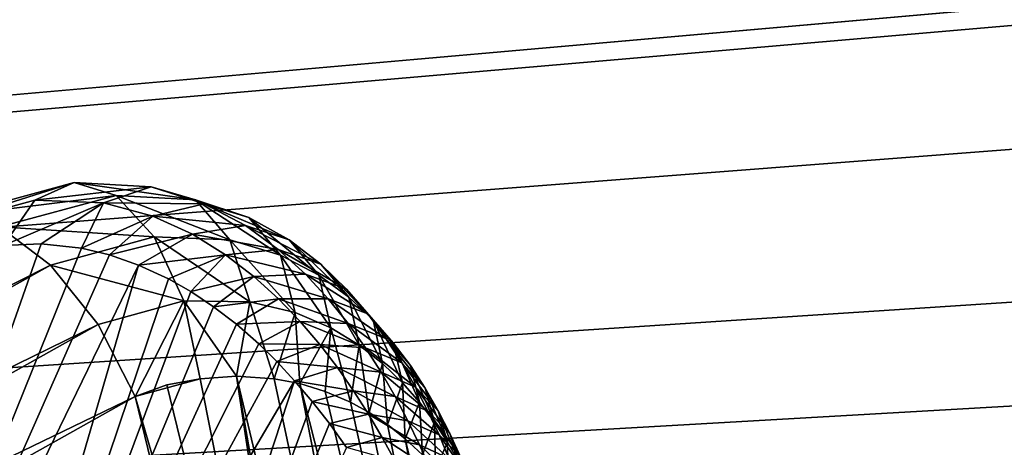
# Model space of a CAD drawing. Header units: metres. Extents: x -31 to 116, y -82 to 82.
# Tile 301 of 656: x 16.749 to 17.655, y -46.779 to -46.386. Entities that reach past the tile are written whole.
import ezdxf

# ---------------------------------------------------------------- set-up
doc = ezdxf.new("R2010")
doc.units = ezdxf.units.M
doc.layers.add('solid_80000000GA_10_1', color=7, linetype='CONTINUOUS')

msp = doc.modelspace()

# ---------------------------------------------------------------- linework, layer by layer
at = {"layer": 'solid_80000000GA_10_1'}
for points in [[(12.5, -44.230812, -38.485485), (12.5, -47.021606, -35.020927), (103, -46.390305, -39.609806)], [(12.5, -47.021595, 35.020939), (12.5, -44.230812, 38.485485), (103, -46.380795, 39.620941)], [(20.001122, -44.28376, -38.723598), (12.5, -44.230812, -38.485485), (103, -46.390305, -39.609806)], [(5.595928, -47.434151, -37.67588), (5.595928, -44.432323, -41.173279), (23.04767, -46.293915, -39.421745)], [(21.746084, -46.015488, 39.712269), (5.595928, -44.432323, 41.173279), (5.595928, -47.434151, 37.675877)], [(20.454863, -46.149815, 39.523384), (21.746084, -46.015488, 39.712269), (5.595928, -47.434151, 37.675877)], [(19.199436, -46.386986, 39.213951), (20.454863, -46.149815, 39.523384), (5.595928, -47.434151, 37.675877)], [(5.595928, -47.434151, -37.67588), (23.04767, -46.293915, -39.421745), (23.04767, -49.158199, -35.786476)], [(12.5, -47.021595, 35.020939), (103, -46.380795, 39.620941), (103, -49.348671, 35.856754)], [(18.000135, -46.721909, 38.785706), (19.199436, -46.386986, 39.213951), (5.595928, -47.434151, 37.675877)], [(12.5, -47.021606, -35.020927), (103, -49.354969, -35.848087), (103, -46.390305, -39.609806)], [(16.652039, -46.582039, 37.155186), (16.798815, -46.535954, 37.159946), (16.762508, -46.551968, 37.223522)], [(16.652039, -46.582039, 37.155186), (16.686285, -46.56636, 37.090343), (16.798815, -46.535954, 37.159946)], [(16.686285, -46.56636, 37.090343), (16.837217, -46.547852, 37.096802), (16.798815, -46.535954, 37.159946)], [(16.798815, -46.535954, 37.159946), (16.869669, -46.539822, 37.204323), (16.762508, -46.551968, 37.223522)], [(16.910234, -46.551788, 37.144348), (16.869669, -46.539822, 37.204323), (16.798815, -46.535954, 37.159946)], [(16.837217, -46.547852, 37.096802), (16.910234, -46.551788, 37.144348), (16.798815, -46.535954, 37.159946)], [(16.686285, -46.56636, 37.090343), (16.729986, -46.576702, 37.030239), (16.837217, -46.547852, 37.096802)], [(16.729986, -46.576702, 37.030239), (16.872442, -46.585773, 37.042721), (16.837217, -46.547852, 37.096802)], [(16.869669, -46.539822, 37.204323), (16.825657, -46.554386, 37.261223), (16.762508, -46.551968, 37.223522)], [(16.869669, -46.539822, 37.204323), (16.918436, -46.555355, 37.2388), (16.825657, -46.554386, 37.261223)], [(16.941895, -46.588676, 37.089371), (16.910234, -46.551788, 37.144348), (16.837217, -46.547852, 37.096802)], [(16.872442, -46.585773, 37.042721), (16.941895, -46.588676, 37.089371), (16.837217, -46.547852, 37.096802)], [(16.959322, -46.567905, 37.182045), (16.918436, -46.555355, 37.2388), (16.869669, -46.539822, 37.204323)], [(16.910234, -46.551788, 37.144348), (16.959322, -46.567905, 37.182045), (16.869669, -46.539822, 37.204323)], [(16.652039, -46.582039, 37.155186), (16.762508, -46.551968, 37.223522), (16.73369, -46.593655, 37.278107)], [(16.73369, -46.593655, 37.278107), (16.762508, -46.551968, 37.223522), (16.825657, -46.554386, 37.261223)], [(16.768324, -46.592163, 37.297604), (16.73369, -46.593655, 37.278107), (16.825657, -46.554386, 37.261223)], [(16.805347, -46.59623, 37.319431), (16.768324, -46.592163, 37.297604), (16.825657, -46.554386, 37.261223)], [(16.805347, -46.59623, 37.319431), (16.825657, -46.554386, 37.261223), (16.87097, -46.566647, 37.290478)], [(16.918436, -46.555355, 37.2388), (16.87097, -46.566647, 37.290478), (16.825657, -46.554386, 37.261223)], [(16.918436, -46.555355, 37.2388), (16.956284, -46.575508, 37.268009), (16.87097, -46.566647, 37.290478)], [(16.988462, -46.602718, 37.127369), (16.959322, -46.567905, 37.182045), (16.910234, -46.551788, 37.144348)], [(16.941895, -46.588676, 37.089371), (16.988462, -46.602718, 37.127369), (16.910234, -46.551788, 37.144348)], [(16.996574, -46.588619, 37.214256), (16.956284, -46.575508, 37.268009), (16.918436, -46.555355, 37.2388)], [(16.959322, -46.567905, 37.182045), (16.996574, -46.588619, 37.214256), (16.918436, -46.555355, 37.2388)], [(16.831266, -46.602367, 37.335106), (16.805347, -46.59623, 37.319431), (16.87097, -46.566647, 37.290478)], [(16.831266, -46.602367, 37.335106), (16.87097, -46.566647, 37.290478), (16.907658, -46.583382, 37.315536)], [(16.956284, -46.575508, 37.268009), (16.907658, -46.583382, 37.315536), (16.87097, -46.566647, 37.290478)], [(17.023811, -46.621181, 37.160568), (16.996574, -46.588619, 37.214256), (16.959322, -46.567905, 37.182045)], [(16.988462, -46.602718, 37.127369), (17.023811, -46.621181, 37.160568), (16.959322, -46.567905, 37.182045)], [(15.641059, -47.184849, 36.20668), (16.776997, -46.611744, 36.983429), (16.729986, -46.576702, 37.030239)], [(16.729986, -46.576702, 37.030239), (16.776997, -46.611744, 36.983429), (16.872442, -46.585773, 37.042721)], [(16.857988, -46.611687, 37.351738), (16.831266, -46.602367, 37.335106), (16.907658, -46.583382, 37.315536)], [(16.857988, -46.611687, 37.351738), (16.907658, -46.583382, 37.315536), (16.938118, -46.602245, 37.33733)], [(16.956284, -46.575508, 37.268009), (16.986523, -46.597431, 37.293091), (16.907658, -46.583382, 37.315536)], [(16.986523, -46.597431, 37.293091), (16.938118, -46.602245, 37.33733), (16.907658, -46.583382, 37.315536)], [(17.025717, -46.610958, 37.242065), (16.986523, -46.597431, 37.293091), (16.956284, -46.575508, 37.268009)], [(16.996574, -46.588619, 37.214256), (17.025717, -46.610958, 37.242065), (16.956284, -46.575508, 37.268009)], [(16.768324, -46.592163, 37.297604), (16.511103, -47.325165, 38.012699), (16.73369, -46.593655, 37.278107)], [(16.805347, -46.59623, 37.319431), (16.511103, -47.325165, 38.012699), (16.768324, -46.592163, 37.297604)], [(16.776997, -46.611744, 36.983429), (16.899595, -46.644726, 37.005253), (16.872442, -46.585773, 37.042721)], [(16.960388, -46.645519, 37.046787), (16.941895, -46.588676, 37.089371), (16.872442, -46.585773, 37.042721)], [(16.899595, -46.644726, 37.005253), (16.960388, -46.645519, 37.046787), (16.872442, -46.585773, 37.042721)], [(17.002184, -46.655399, 37.081676), (16.988462, -46.602718, 37.127369), (16.941895, -46.588676, 37.089371)], [(16.960388, -46.645519, 37.046787), (17.002184, -46.655399, 37.081676), (16.941895, -46.588676, 37.089371)], [(17.051464, -46.641365, 37.189766), (17.025717, -46.610958, 37.242065), (16.996574, -46.588619, 37.214256)], [(17.023811, -46.621181, 37.160568), (17.051464, -46.641365, 37.189766), (16.996574, -46.588619, 37.214256)], [(16.831266, -46.602367, 37.335106), (16.511103, -47.325165, 38.012699), (16.805347, -46.59623, 37.319431)], [(16.857988, -46.611687, 37.351738), (16.511103, -47.325165, 38.012699), (16.831266, -46.602367, 37.335106)], [(16.885384, -46.624321, 37.369141), (16.857988, -46.611687, 37.351738), (16.938118, -46.602245, 37.33733)], [(16.906141, -46.63615, 37.382687), (16.885384, -46.624321, 37.369141), (16.938118, -46.602245, 37.33733)], [(16.906141, -46.63615, 37.382687), (16.938118, -46.602245, 37.33733), (16.964067, -46.622196, 37.35667)], [(16.986523, -46.597431, 37.293091), (17.011444, -46.619984, 37.315102), (16.938118, -46.602245, 37.33733)], [(17.011444, -46.619984, 37.315102), (16.964067, -46.622196, 37.35667), (16.938118, -46.602245, 37.33733)], [(17.049276, -46.633762, 37.266563), (17.011444, -46.619984, 37.315102), (16.986523, -46.597431, 37.293091)], [(17.025717, -46.610958, 37.242065), (17.049276, -46.633762, 37.266563), (16.986523, -46.597431, 37.293091)], [(17.034805, -46.669384, 37.113228), (17.023811, -46.621181, 37.160568), (16.988462, -46.602718, 37.127369)], [(17.002184, -46.655399, 37.081676), (17.034805, -46.669384, 37.113228), (16.988462, -46.602718, 37.127369)], [(17.073805, -46.66217, 37.215881), (17.049276, -46.633762, 37.266563), (17.025717, -46.610958, 37.242065)], [(17.051464, -46.641365, 37.189766), (17.073805, -46.66217, 37.215881), (17.025717, -46.610958, 37.242065)], [(15.641059, -47.184849, 36.20668), (15.696116, -47.216747, 36.16708), (16.776997, -46.611744, 36.983429)], [(15.696116, -47.216747, 36.16708), (16.820667, -46.666401, 36.956436), (16.776997, -46.611744, 36.983429)], [(16.857988, -46.611687, 37.351738), (16.655378, -47.305664, 38.040218), (16.511103, -47.325165, 38.012699)], [(16.885384, -46.624321, 37.369141), (16.655378, -47.305664, 38.040218), (16.857988, -46.611687, 37.351738)], [(16.776997, -46.611744, 36.983429), (16.820667, -46.666401, 36.956436), (16.899595, -46.644726, 37.005253)], [(17.011444, -46.619984, 37.315102), (17.032572, -46.642673, 37.334843), (16.964067, -46.622196, 37.35667)], [(17.068916, -46.65657, 37.288597), (17.032572, -46.642673, 37.334843), (17.011444, -46.619984, 37.315102)], [(17.049276, -46.633762, 37.266563), (17.068916, -46.65657, 37.288597), (17.011444, -46.619984, 37.315102)], [(16.906141, -46.63615, 37.382687), (16.655378, -47.305664, 38.040218), (16.885384, -46.624321, 37.369141)], [(16.927069, -46.650017, 37.396564), (16.906141, -46.63615, 37.382687), (16.964067, -46.622196, 37.35667)], [(16.927069, -46.650017, 37.396564), (16.964067, -46.622196, 37.35667), (16.986685, -46.642731, 37.374172)], [(17.032572, -46.642673, 37.334843), (16.986685, -46.642731, 37.374172), (16.964067, -46.622196, 37.35667)], [(17.060986, -46.68536, 37.141838), (17.051464, -46.641365, 37.189766), (17.023811, -46.621181, 37.160568)], [(17.034805, -46.669384, 37.113228), (17.060986, -46.68536, 37.141838), (17.023811, -46.621181, 37.160568)], [(16.927069, -46.650017, 37.396564), (16.655378, -47.305664, 38.040218), (16.906141, -46.63615, 37.382687)], [(17.092394, -46.683147, 37.239658), (17.068916, -46.65657, 37.288597), (17.049276, -46.633762, 37.266563)], [(17.073805, -46.66217, 37.215881), (17.092394, -46.683147, 37.239658), (17.049276, -46.633762, 37.266563)], [(16.820667, -46.666401, 36.956436), (16.854891, -46.732681, 36.952774), (16.899595, -46.644726, 37.005253)], [(16.899595, -46.644726, 37.005253), (16.854891, -46.732681, 36.952774), (16.914694, -46.716335, 36.989941)], [(16.899595, -46.644726, 37.005253), (16.914694, -46.716335, 36.989941), (16.948219, -46.713955, 37.011616)], [(16.899595, -46.644726, 37.005253), (16.948219, -46.713955, 37.011616), (16.960388, -46.645519, 37.046787)], [(16.947985, -46.666031, 37.410778), (16.927069, -46.650017, 37.396564), (16.986685, -46.642731, 37.374172)], [(16.947985, -46.666031, 37.410778), (16.986685, -46.642731, 37.374172), (17.006704, -46.66362, 37.39024)], [(16.960388, -46.645519, 37.046787), (16.948219, -46.713955, 37.011616), (16.982899, -46.716351, 37.037609)], [(16.960388, -46.645519, 37.046787), (16.982899, -46.716351, 37.037609), (17.002184, -46.655399, 37.081676)], [(17.032572, -46.642673, 37.334843), (17.050835, -46.665333, 37.352837), (16.986685, -46.642731, 37.374172)], [(17.050835, -46.665333, 37.352837), (17.006704, -46.66362, 37.39024), (16.986685, -46.642731, 37.374172)], [(17.085629, -46.679226, 37.308727), (17.050835, -46.665333, 37.352837), (17.032572, -46.642673, 37.334843)], [(17.068916, -46.65657, 37.288597), (17.085629, -46.679226, 37.308727), (17.032572, -46.642673, 37.334843)], [(17.08259, -46.702377, 37.168095), (17.073805, -46.66217, 37.215881), (17.051464, -46.641365, 37.189766)], [(17.060986, -46.68536, 37.141838), (17.08259, -46.702377, 37.168095), (17.051464, -46.641365, 37.189766)], [(16.947985, -46.666031, 37.410778), (16.655378, -47.305664, 38.040218), (16.927069, -46.650017, 37.396564)], [(17.002184, -46.655399, 37.081676), (16.982899, -46.716351, 37.037609), (17.006346, -46.720791, 37.057484)], [(17.002184, -46.655399, 37.081676), (17.006346, -46.720791, 37.057484), (17.034805, -46.669384, 37.113228)], [(17.108173, -46.704132, 37.2616), (17.085629, -46.679226, 37.308727), (17.068916, -46.65657, 37.288597)], [(17.092394, -46.683147, 37.239658), (17.108173, -46.704132, 37.2616), (17.068916, -46.65657, 37.288597)], [(16.968712, -46.68428, 37.425343), (16.947985, -46.666031, 37.410778), (17.006704, -46.66362, 37.39024)], [(16.968712, -46.68428, 37.425343), (17.006704, -46.66362, 37.39024), (17.024687, -46.684731, 37.405182)], [(17.066914, -46.687885, 37.369488), (17.024687, -46.684731, 37.405182), (17.006704, -46.66362, 37.39024)], [(17.050835, -46.665333, 37.352837), (17.066914, -46.687885, 37.369488), (17.006704, -46.66362, 37.39024)], [(17.100143, -46.701679, 37.327389), (17.066914, -46.687885, 37.369488), (17.050835, -46.665333, 37.352837)], [(17.085629, -46.679226, 37.308727), (17.100143, -46.701679, 37.327389), (17.050835, -46.665333, 37.352837)], [(17.100866, -46.719986, 37.192501), (17.092394, -46.683147, 37.239658), (17.073805, -46.66217, 37.215881)], [(17.08259, -46.702377, 37.168095), (17.100866, -46.719986, 37.192501), (17.073805, -46.66217, 37.215881)], [(15.696116, -47.216747, 36.16708), (15.746662, -47.268253, 36.146992), (16.820667, -46.666401, 36.956436)], [(15.746662, -47.268253, 36.146992), (16.854891, -46.732681, 36.952774), (16.820667, -46.666401, 36.956436)], [(16.968712, -46.68428, 37.425343), (16.655378, -47.305664, 38.040218), (16.947985, -46.666031, 37.410778)], [(17.034805, -46.669384, 37.113228), (17.006346, -46.720791, 37.057484), (17.029829, -46.727943, 37.079433)], [(17.034805, -46.669384, 37.113228), (17.029829, -46.727943, 37.079433), (17.053106, -46.737846, 37.103485)], [(17.034805, -46.669384, 37.113228), (17.053106, -46.737846, 37.103485), (17.060986, -46.68536, 37.141838)], [(17.121828, -46.725052, 37.282108), (17.100143, -46.701679, 37.327389), (17.085629, -46.679226, 37.308727)], [(17.108173, -46.704132, 37.2616), (17.121828, -46.725052, 37.282108), (17.085629, -46.679226, 37.308727)], [(17.116581, -46.737968, 37.215412), (17.108173, -46.704132, 37.2616), (17.092394, -46.683147, 37.239658)], [(17.100866, -46.719986, 37.192501), (17.116581, -46.737968, 37.215412), (17.092394, -46.683147, 37.239658)], [(16.985147, -46.700478, 37.437191), (16.655378, -47.305664, 38.040218), (16.968712, -46.68428, 37.425343)], [(16.985147, -46.700478, 37.437191), (16.968712, -46.68428, 37.425343), (17.024687, -46.684731, 37.405182)], [(16.985147, -46.700478, 37.437191), (17.024687, -46.684731, 37.405182), (17.040991, -46.705997, 37.419197)], [(17.081242, -46.710323, 37.385063), (17.040991, -46.705997, 37.419197), (17.024687, -46.684731, 37.405182)], [(17.066914, -46.687885, 37.369488), (17.081242, -46.710323, 37.385063), (17.024687, -46.684731, 37.405182)], [(17.060986, -46.68536, 37.141838), (17.053106, -46.737846, 37.103485), (17.070259, -46.747292, 37.122837)], [(17.060986, -46.68536, 37.141838), (17.070259, -46.747292, 37.122837), (17.08259, -46.702377, 37.168095)], [(17.112915, -46.723938, 37.344872), (17.081242, -46.710323, 37.385063), (17.066914, -46.687885, 37.369488)], [(17.100143, -46.701679, 37.327389), (17.112915, -46.723938, 37.344872), (17.066914, -46.687885, 37.369488)], [(17.001465, -46.718102, 37.449165), (16.655378, -47.305664, 38.040218), (16.985147, -46.700478, 37.437191)], [(17.001465, -46.718102, 37.449165), (16.985147, -46.700478, 37.437191), (17.040991, -46.705997, 37.419197)], [(17.133789, -46.745888, 37.301441), (17.112915, -46.723938, 37.344872), (17.100143, -46.701679, 37.327389)], [(17.121828, -46.725052, 37.282108), (17.133789, -46.745888, 37.301441), (17.100143, -46.701679, 37.327389)], [(17.001465, -46.718102, 37.449165), (17.040991, -46.705997, 37.419197), (17.055899, -46.727379, 37.432453)], [(17.094143, -46.732643, 37.399761), (17.055899, -46.727379, 37.432453), (17.040991, -46.705997, 37.419197)], [(17.081242, -46.710323, 37.385063), (17.094143, -46.732643, 37.399761), (17.040991, -46.705997, 37.419197)], [(17.08259, -46.702377, 37.168095), (17.070259, -46.747292, 37.122837), (17.087063, -46.758434, 37.143333)], [(17.124281, -46.746021, 37.361397), (17.094143, -46.732643, 37.399761), (17.081242, -46.710323, 37.385063)], [(17.112915, -46.723938, 37.344872), (17.124281, -46.746021, 37.361397), (17.081242, -46.710323, 37.385063)], [(17.08259, -46.702377, 37.168095), (17.087063, -46.758434, 37.143333), (17.100866, -46.719986, 37.192501)], [(17.130304, -46.756207, 37.237114), (17.121828, -46.725052, 37.282108), (17.108173, -46.704132, 37.2616)], [(17.116581, -46.737968, 37.215412), (17.130304, -46.756207, 37.237114), (17.108173, -46.704132, 37.2616)], [(17.001465, -46.718102, 37.449165), (16.806421, -47.313046, 38.034481), (16.655378, -47.305664, 38.040218)], [(17.017658, -46.737141, 37.461212), (16.806421, -47.313046, 38.034481), (17.001465, -46.718102, 37.449165)], [(16.883993, -46.721745, 36.971409), (16.914694, -46.716335, 36.989941), (16.854891, -46.732681, 36.952774)], [(16.883993, -46.721745, 36.971409), (17.055634, -47.425533, 36.995235), (16.914694, -46.716335, 36.989941)], [(16.948219, -46.713955, 37.011616), (16.914694, -46.716335, 36.989941), (17.055634, -47.425533, 36.995235)], [(16.948219, -46.713955, 37.011616), (17.196306, -48.133003, 37.000572), (17.274393, -48.084297, 37.065746)], [(17.055634, -47.425533, 36.995235), (17.196306, -48.133003, 37.000572), (16.948219, -46.713955, 37.011616)], [(16.982899, -46.716351, 37.037609), (16.948219, -46.713955, 37.011616), (17.274393, -48.084297, 37.065746)], [(17.006346, -46.720791, 37.057484), (16.982899, -46.716351, 37.037609), (17.274393, -48.084297, 37.065746)], [(17.017658, -46.737141, 37.461212), (17.001465, -46.718102, 37.449165), (17.055899, -46.727379, 37.432453)], [(17.100866, -46.719986, 37.192501), (17.087063, -46.758434, 37.143333), (17.10339, -46.771423, 37.164886)], [(17.100866, -46.719986, 37.192501), (17.10339, -46.771423, 37.164886), (17.116581, -46.737968, 37.215412)], [(17.866894, -46.77956, 38.713039), (18.000135, -46.721909, 38.785706), (5.595928, -47.434151, 37.675877)], [(16.883993, -46.721745, 36.971409), (16.854891, -46.732681, 36.952774), (17.055634, -47.425533, 36.995235)], [(17.006346, -46.720791, 37.057484), (17.274393, -48.084297, 37.065746), (17.336506, -48.017681, 37.153465)], [(17.029829, -46.727943, 37.079433), (17.006346, -46.720791, 37.057484), (17.336506, -48.017681, 37.153465)], [(17.017658, -46.737141, 37.461212), (17.055899, -46.727379, 37.432453), (17.069592, -46.748856, 37.445049)], [(17.053106, -46.737846, 37.103485), (17.029829, -46.727943, 37.079433), (17.336506, -48.017681, 37.153465)], [(17.105829, -46.754864, 37.413719), (17.069592, -46.748856, 37.445049), (17.055899, -46.727379, 37.432453)], [(17.094143, -46.732643, 37.399761), (17.105829, -46.754864, 37.413719), (17.055899, -46.727379, 37.432453)], [(17.144381, -46.766651, 37.319813), (17.124281, -46.746021, 37.361397), (17.112915, -46.723938, 37.344872)], [(17.133789, -46.745888, 37.301441), (17.144381, -46.766651, 37.319813), (17.112915, -46.723938, 37.344872)], [(17.142403, -46.774635, 37.257813), (17.133789, -46.745888, 37.301441), (17.121828, -46.725052, 37.282108)], [(17.130304, -46.756207, 37.237114), (17.142403, -46.774635, 37.257813), (17.121828, -46.725052, 37.282108)], [(15.746662, -47.268253, 36.146992), (15.78383, -47.333202, 36.147636), (16.854891, -46.732681, 36.952774)], [(16.854891, -46.732681, 36.952774), (15.78383, -47.333202, 36.147636), (17.196306, -48.133003, 37.000572)], [(17.03367, -46.757595, 37.473289), (16.806421, -47.313046, 38.034481), (17.017658, -46.737141, 37.461212)], [(16.854891, -46.732681, 36.952774), (17.196306, -48.133003, 37.000572), (17.055634, -47.425533, 36.995235)], [(17.03367, -46.757595, 37.473289), (17.017658, -46.737141, 37.461212), (17.069592, -46.748856, 37.445049)], [(17.070259, -46.747292, 37.122837), (17.053106, -46.737846, 37.103485), (17.336506, -48.017681, 37.153465)], [(17.134457, -46.767948, 37.37711), (17.105829, -46.754864, 37.413719), (17.094143, -46.732643, 37.399761)], [(17.124281, -46.746021, 37.361397), (17.134457, -46.767948, 37.37711), (17.094143, -46.732643, 37.399761)], [(17.116581, -46.737968, 37.215412), (17.10339, -46.771423, 37.164886), (17.119137, -46.786388, 37.187393)], [(17.116581, -46.737968, 37.215412), (17.119137, -46.786388, 37.187393), (17.130304, -46.756207, 37.237114)], [(17.087063, -46.758434, 37.143333), (17.070259, -46.747292, 37.122837), (17.336506, -48.017681, 37.153465)], [(17.153807, -46.787342, 37.337357), (17.134457, -46.767948, 37.37711), (17.124281, -46.746021, 37.361397)], [(17.144381, -46.766651, 37.319813), (17.153807, -46.787342, 37.337357), (17.124281, -46.746021, 37.361397)], [(17.153158, -46.793213, 37.277664), (17.144381, -46.766651, 37.319813), (17.133789, -46.745888, 37.301441)], [(17.142403, -46.774635, 37.257813), (17.153158, -46.793213, 37.277664), (17.133789, -46.745888, 37.301441)], [(17.03367, -46.757595, 37.473289), (17.069592, -46.748856, 37.445049), (17.082245, -46.770409, 37.457081)], [(17.116491, -46.776993, 37.427048), (17.082245, -46.770409, 37.457081), (17.069592, -46.748856, 37.445049)], [(17.105829, -46.754864, 37.413719), (17.116491, -46.776993, 37.427048), (17.069592, -46.748856, 37.445049)], [(17.143642, -46.789738, 37.392139), (17.116491, -46.776993, 37.427048), (17.105829, -46.754864, 37.413719)], [(17.134457, -46.767948, 37.37711), (17.143642, -46.789738, 37.392139), (17.105829, -46.754864, 37.413719)], [(17.130304, -46.756207, 37.237114), (17.119137, -46.786388, 37.187393), (17.131269, -46.799751, 37.206093)], [(17.130304, -46.756207, 37.237114), (17.131269, -46.799751, 37.206093), (17.142403, -46.774635, 37.257813)], [(17.049438, -46.779522, 37.485413), (16.806421, -47.313046, 38.034481), (17.03367, -46.757595, 37.473289)], [(17.049438, -46.779522, 37.485413), (17.03367, -46.757595, 37.473289), (17.082245, -46.770409, 37.457081)], [(17.10339, -46.771423, 37.164886), (17.087063, -46.758434, 37.143333), (17.336506, -48.017681, 37.153465)], [(17.049438, -46.779522, 37.485413), (17.082245, -46.770409, 37.457081), (17.093979, -46.792027, 37.468624)], [(17.126268, -46.799042, 37.439846), (17.093979, -46.792027, 37.468624), (17.082245, -46.770409, 37.457081)], [(17.116491, -46.776993, 37.427048), (17.126268, -46.799042, 37.439846), (17.082245, -46.770409, 37.457081)], [(17.10339, -46.771423, 37.164886), (17.336506, -48.017681, 37.153465), (17.375599, -47.932709, 37.263943)], [(17.119137, -46.786388, 37.187393), (17.10339, -46.771423, 37.164886), (17.375599, -47.932709, 37.263943)], [(17.162256, -46.807976, 37.354206), (17.143642, -46.789738, 37.392139), (17.134457, -46.767948, 37.37711)], [(17.153807, -46.787342, 37.337357), (17.162256, -46.807976, 37.354206), (17.134457, -46.767948, 37.37711)], [(17.16275, -46.811924, 37.29678), (17.153807, -46.787342, 37.337357), (17.144381, -46.766651, 37.319813)], [(17.153158, -46.793213, 37.277664), (17.16275, -46.811924, 37.29678), (17.144381, -46.766651, 37.319813)], [(17.151976, -46.811417, 37.40659), (17.126268, -46.799042, 37.439846), (17.116491, -46.776993, 37.427048)], [(17.143642, -46.789738, 37.392139), (17.151976, -46.811417, 37.40659), (17.116491, -46.776993, 37.427048)], [(17.142403, -46.774635, 37.257813), (17.131269, -46.799751, 37.206093), (17.142956, -46.814316, 37.225426)], [(17.142403, -46.774635, 37.257813), (17.142956, -46.814316, 37.225426), (17.153158, -46.793213, 37.277664)]]:
    msp.add_3dface(points, dxfattribs=at)

doc.saveas('drawing.dxf')
